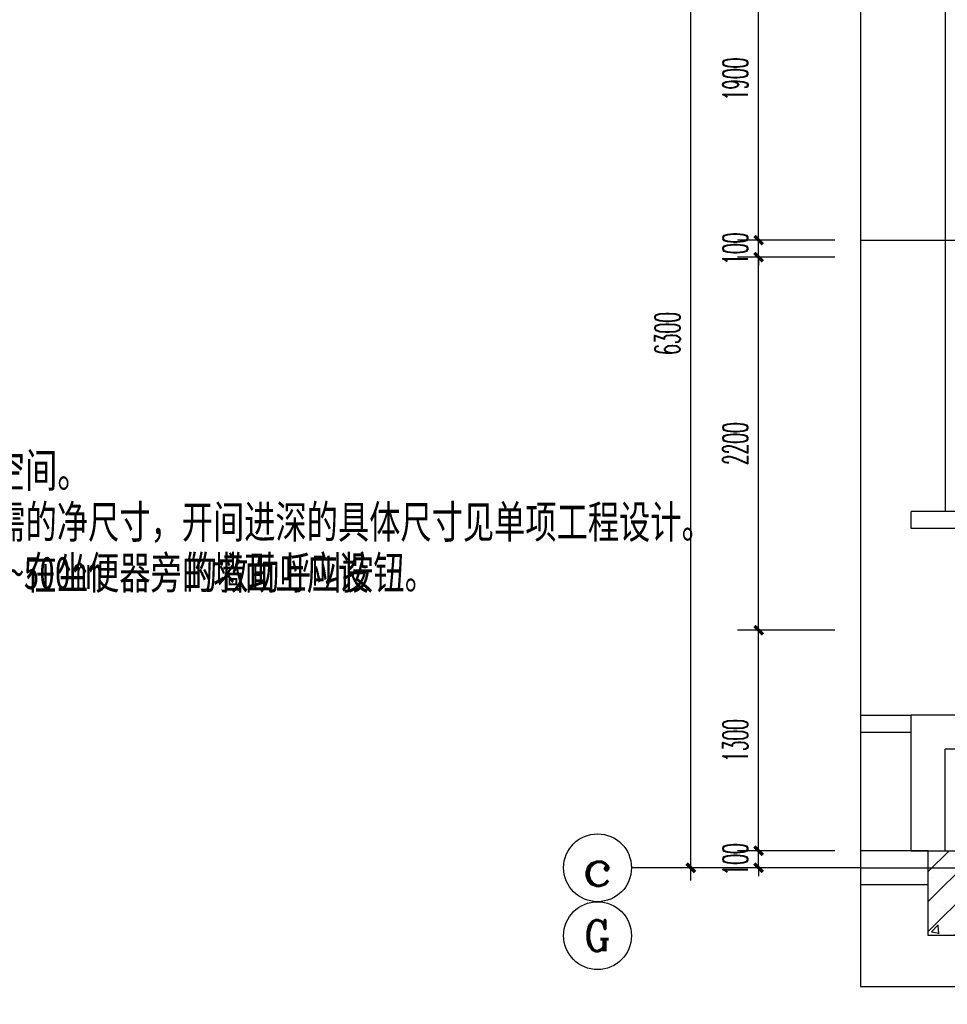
# Model space of a CAD drawing. Extents: x 1779708 to 7299578, y -1121471 to 88434.
# Tile 760 of 1056: x 6276079 to 6281549, y -962771 to -956966. Entities that reach past the tile are written whole.
import ezdxf
from ezdxf.enums import TextEntityAlignment as Align

# ---------------------------------------------------------------- set-up
doc = ezdxf.new("R2010")
doc.units = 0
doc.header["$LTSCALE"] = 1000
doc.header["$MEASUREMENT"] = 0
doc.linetypes.add('DOTE', pattern=[2.42, 2, -0.2, 0.02, -0.2])
doc.layers.get('0').update_dxf_attribs({"linetype": 'CONTINUOUS'})
doc.layers.get('Defpoints').update_dxf_attribs({"linetype": 'CONTINUOUS'})
for name, color, linetype in [('AXIS', 3, 'CONTINUOUS'), ('AXIS_TEXT', 7, 'CONTINUOUS'), ('DIM_SYMB', 3, 'CONTINUOUS'), ('DOTE', 1, 'DOTE'), ('PUB_DIM', 3, 'CONTINUOUS'), ('WALL', 255, 'CONTINUOUS'), ('填充细线', 8, 'CONTINUOUS'), ('房间名称、编号', 7, 'CONTINUOUS'), ('栏杆', 6, 'CONTINUOUS'), ('看线', 3, 'CONTINUOUS')]:
    doc.layers.add(name, color=color, linetype=linetype)
doc.styles.add('_TCH_AXIS', font='COMPLEX', dxfattribs={"bigfont": 'GBCBIG'})
doc.styles.add('_TCH_DIM_T3', font='SIMPLEX.shx', dxfattribs={"width": 0.494118, "bigfont": 'GBCBIG.shx'})
doc.styles.add('COMPLEX', font='COMPLEX')
doc.styles.add('仿宋', font='txt', dxfattribs={"width": 0.7})
doc.dimstyles.new('_TCH_ARCH&&50', dxfattribs={"dimtxt": 148.75, "dimasz": 50, "dimexe": 125, "dimexo": 150, "dimgap": 63.125, "dimtad": 1, "dimdec": 0, "dimzin": 0, "dimdsep": 46, "dimtxsty": '_TCH_DIM_T3', "dimblk": 'ARCHTICK', "dimcen": 0.09, "dimdle": 75, "dimclrt": 7, "dimazin": 2, "dimtfac": 1, "dimtdec": 0, "dimtix": 1, "dimtmove": 2, "dimatfit": 3, "dimfxl": 250, "dimtolj": 1, "dimtzin": 0, "dimarcsym": 0})

# ---------------------------------------------------------------- blocks, each defined once
blk = doc.blocks.new('_ArchTick')
at = {"color": 0, "linetype": 'ByBlock', "const_width": 0.4}
blk.add_lwpolyline([(-0.5, -0.5), (0.5, 0.5)], dxfattribs=at)
blk = doc.blocks.new('*D2339')
at = {"layer": 'Defpoints', "color": 0, "transparency": 16777216}
for p in [(6280436.4, -956366), (6281036.4, -956366), (6281036.4, -958266)]:
    blk.add_point(p, dxfattribs=at)
at = {"layer": 'PUB_DIM', "color": 0, "lineweight": -2, "transparency": 16777216}
for p, q in [((6280436.4, -958341), (6280436.4, -956291)), ((6280886.4, -956366), (6280311.4, -956366)), ((6280886.4, -958266), (6280311.4, -958266))]:
    blk.add_line(p, q, dxfattribs=at)
at = {"layer": 'PUB_DIM', "color": 0, "lineweight": -2, "transparency": 16777216, "xscale": 50, "yscale": 50, "zscale": 50}
for p, rotation in [((6280436.4, -956366), 90), ((6280436.4, -958266), 270)]:
    blk.add_blockref('_ArchTick', p, dxfattribs=dict(at, rotation=rotation))
at = {"layer": 'PUB_DIM', "color": 7, "transparency": 16777216, "insert": (6280298.9, -957316), "char_height": 148.75, "attachment_point": 5, "rotation": 90, "style": '_TCH_DIM_T3'}
blk.add_mtext('\\A1;1900', dxfattribs=at)
blk = doc.blocks.new('*D2340')
at = {"layer": 'Defpoints', "color": 0, "transparency": 16777216}
for p in [(6280436.4, -958266), (6281036.4, -958266), (6281036.4, -958366)]:
    blk.add_point(p, dxfattribs=at)
at = {"layer": 'PUB_DIM', "color": 0, "lineweight": -2, "transparency": 16777216}
for p, q in [((6280436.4, -958266), (6280436.4, -958216)), ((6280886.4, -958266), (6280311.4, -958266)), ((6280436.4, -958366), (6280436.4, -958266)), ((6280886.4, -958366), (6280311.4, -958366)), ((6280436.4, -958366), (6280436.4, -958416))]:
    blk.add_line(p, q, dxfattribs=at)
at = {"layer": 'PUB_DIM', "color": 0, "lineweight": -2, "transparency": 16777216, "xscale": 50, "yscale": 50, "zscale": 50}
for p, rotation in [((6280436.4, -958266), 270), ((6280436.4, -958366), 90)]:
    blk.add_blockref('_ArchTick', p, dxfattribs=dict(at, rotation=rotation))
at = {"layer": 'PUB_DIM', "color": 7, "transparency": 16777216, "insert": (6280298.9, -958316), "char_height": 148.75, "attachment_point": 5, "rotation": 90, "style": '_TCH_DIM_T3'}
blk.add_mtext('\\A1;100', dxfattribs=at)
blk = doc.blocks.new('*D2341')
at = {"layer": 'Defpoints', "color": 0, "transparency": 16777216}
for p in [(6280436.4, -958366), (6281036.4, -958366), (6281036.4, -960565.5)]:
    blk.add_point(p, dxfattribs=at)
at = {"layer": 'PUB_DIM', "color": 0, "lineweight": -2, "transparency": 16777216}
for p, q in [((6280436.4, -960640.5), (6280436.4, -958291)), ((6280886.4, -958366), (6280311.4, -958366)), ((6280886.4, -960565.5), (6280311.4, -960565.5))]:
    blk.add_line(p, q, dxfattribs=at)
at = {"layer": 'PUB_DIM', "color": 0, "lineweight": -2, "transparency": 16777216, "xscale": 50, "yscale": 50, "zscale": 50}
for p, rotation in [((6280436.4, -958366), 90), ((6280436.4, -960565.5), 270)]:
    blk.add_blockref('_ArchTick', p, dxfattribs=dict(at, rotation=rotation))
at = {"layer": 'PUB_DIM', "color": 7, "transparency": 16777216, "insert": (6280298.9, -959465.8), "char_height": 148.75, "attachment_point": 5, "rotation": 90, "style": '_TCH_DIM_T3'}
blk.add_mtext('\\A1;2200', dxfattribs=at)
blk = doc.blocks.new('*D2342')
at = {"layer": 'Defpoints', "color": 0, "transparency": 16777216}
for p in [(6280436.4, -960565.5), (6281036.4, -960565.5), (6281036.4, -961866)]:
    blk.add_point(p, dxfattribs=at)
at = {"layer": 'PUB_DIM', "color": 0, "lineweight": -2, "transparency": 16777216}
for p, q in [((6280436.4, -961941), (6280436.4, -960490.5)), ((6280886.4, -960565.5), (6280311.4, -960565.5)), ((6280886.4, -961866), (6280311.4, -961866))]:
    blk.add_line(p, q, dxfattribs=at)
at = {"layer": 'PUB_DIM', "color": 0, "lineweight": -2, "transparency": 16777216, "xscale": 50, "yscale": 50, "zscale": 50}
for p, rotation in [((6280436.4, -960565.5), 90), ((6280436.4, -961866), 270)]:
    blk.add_blockref('_ArchTick', p, dxfattribs=dict(at, rotation=rotation))
at = {"layer": 'PUB_DIM', "color": 7, "transparency": 16777216, "insert": (6280298.9, -961215.8), "char_height": 148.75, "attachment_point": 5, "rotation": 90, "style": '_TCH_DIM_T3'}
blk.add_mtext('\\A1;1300', dxfattribs=at)
blk = doc.blocks.new('*D2343')
at = {"layer": 'Defpoints', "color": 0, "transparency": 16777216}
for p in [(6280436.4, -961866), (6281036.4, -961866), (6281036.4, -961966)]:
    blk.add_point(p, dxfattribs=at)
at = {"layer": 'PUB_DIM', "color": 0, "lineweight": -2, "transparency": 16777216}
for p, q in [((6280436.4, -961866), (6280436.4, -961816)), ((6280886.4, -961866), (6280311.4, -961866)), ((6280436.4, -961966), (6280436.4, -961866)), ((6280886.4, -961966), (6280311.4, -961966)), ((6280436.4, -961966), (6280436.4, -962016))]:
    blk.add_line(p, q, dxfattribs=at)
at = {"layer": 'PUB_DIM', "color": 0, "lineweight": -2, "transparency": 16777216, "xscale": 50, "yscale": 50, "zscale": 50}
for p, rotation in [((6280436.4, -961866), 270), ((6280436.4, -961966), 90)]:
    blk.add_blockref('_ArchTick', p, dxfattribs=dict(at, rotation=rotation))
at = {"layer": 'PUB_DIM', "color": 7, "transparency": 16777216, "insert": (6280298.9, -961916), "char_height": 148.75, "attachment_point": 5, "rotation": 90, "style": '_TCH_DIM_T3'}
blk.add_mtext('\\A1;100', dxfattribs=at)
blk = doc.blocks.new('*D2344')
at = {"layer": 'Defpoints', "color": 0, "transparency": 16777216}
for p in [(6280036.4, -955666), (6280436.4, -955666), (6280436.4, -961966)]:
    blk.add_point(p, dxfattribs=at)
at = {"layer": 'PUB_DIM', "color": 0, "lineweight": -2, "transparency": 16777216}
for p, q in [((6280036.4, -962041), (6280036.4, -955591)), ((6280286.4, -955666), (6279911.4, -955666)), ((6280286.4, -961966), (6279911.4, -961966))]:
    blk.add_line(p, q, dxfattribs=at)
at = {"layer": 'PUB_DIM', "color": 0, "lineweight": -2, "transparency": 16777216, "xscale": 50, "yscale": 50, "zscale": 50}
for p, rotation in [((6280036.4, -955666), 90), ((6280036.4, -961966), 270)]:
    blk.add_blockref('_ArchTick', p, dxfattribs=dict(at, rotation=rotation))
at = {"layer": 'PUB_DIM', "color": 7, "transparency": 16777216, "insert": (6279898.9, -958816), "char_height": 148.75, "attachment_point": 5, "rotation": 90, "style": '_TCH_DIM_T3'}
blk.add_mtext('\\A1;6300', dxfattribs=at)
blk = doc.blocks.new('_AXISO')
blk.add_circle((0, 0), 0.5)
at = {"layer": 'AXIS_TEXT', "style": 'COMPLEX', "width": 1.041667}
blk.add_attdef('A', text='', height=0.56, dxfattribs=at).set_placement((-0.25, -0.28), (0.25, -0.28), align=Align.FIT)

msp = doc.modelspace()

# ---------------------------------------------------------------- hatches: boundary and pattern name
at = {"layer": '填充细线'}
h = msp.add_hatch(dxfattribs=at)
h.set_pattern_fill('钢筋混凝土', color=256, scale=50, style=0)
h.set_pattern_definition([(45, (0, 0), (-88.3883476, 88.3883476), []), (50, (0, 0), (358.630091, -31.376067), [37.5, -412.5]), (355, (0, 0), (-69.375667, 376.096067), [30, -330]), (100.4514, (29.9, -2.6), (289.25469, 344.719771), [31.870095, -350.571056]), (46.1842, (0, 100), (533.620524, -82.759507), [56.25, -618.75]), (96.6356, (44.47, 93.1), (467.331353, 487.058935), [47.805144, -525.8565]), (351.1842, (0, 100), (467.330973, 487.0593), [45, -495]), (21, (50, 75), (298.453526, -201.309445), [37.5, -412.5]), (326, (50, 75), (121.657666, 362.575023), [30, -330]), (71.4514, (74.87, 58.22), (420.111314, 161.265248), [31.870095, -350.571056]), (37.5, (0, 0), (6.0799277, 166.446927), [0, -326, 0, -335, 0, -331.25]), (7.5, (0, 0), (131.5347687, 197.205856), [0, -191, 0, -318.5, 0, -126.25]), (327.5, (-111.5, 0), (266.911218, -11.277436), [0, -125, 0, -390, 0, -517.5]), (317.5, (-161.5, 0), (291.593085, 50.052491), [0, -162.5, 0, -259, 0, -367.5])])
h.paths.add_polyline_path([(6281436.4, -961866), (6281936.4, -961866), (6281936.4, -962366), (6281436.4, -962366)])

# ---------------------------------------------------------------- linework, layer by layer
at = {"layer": 'AXIS'}
msp.add_line((6281036.4, -961966), (6279686.4, -961966), dxfattribs=at)
msp.add_circle((6279486.4, -962366), 200, dxfattribs=at)
at = {"layer": 'DIM_SYMB'}
for points in [[(6281036.4, -948066), (6281036.4, -955309.8), (6281141.4, -955348), (6280931.4, -955385), (6281036.4, -955422.3), (6281036.4, -962666)], [(6281036.4, -962666), (6285930.1, -962666), (6285968.4, -962561), (6286005.4, -962771), (6286042.6, -962666), (6290936.4, -962666)]]:
    msp.add_lwpolyline(points, dxfattribs=at)
at = {"layer": 'DOTE'}
for p, q in [((6281036.4, -958266), (6290936.4, -958266)), ((6281036.4, -961966), (6290936.4, -961966))]:
    msp.add_line(p, q, dxfattribs=at)
at = {"layer": 'WALL'}
for p, q in [((6281636.4, -959866), (6281336.4, -959866)), ((6281336.4, -959966), (6281336.4, -959866)), ((6281636.4, -959966), (6281336.4, -959966)), ((6281336.4, -961866), (6281336.4, -961066)), ((6281636.4, -961066), (6281336.4, -961066)), ((6281536.4, -961866), (6281536.4, -961266)), ((6281636.4, -961266), (6281536.4, -961266)), ((6281436.4, -961866), (6281036.4, -961866)), ((6281336.4, -961866), (6281536.4, -961866)), ((6281436.4, -962066), (6281436.4, -961866)), ((6281436.4, -962066), (6281036.4, -962066))]:
    msp.add_line(p, q, dxfattribs=at)
msp.add_lwpolyline([(6281436.4, -961866), (6281936.4, -961866), (6281936.4, -962366), (6281436.4, -962366)], close=True, dxfattribs=at)
at = {"layer": '栏杆'}
for p, q in [((6281036.4, -961066), (6281336.4, -961066)), ((6281036.4, -961166), (6281336.4, -961166))]:
    msp.add_line(p, q, dxfattribs=at)
at = {"layer": '看线', "color": 190}
msp.add_line((6281536.4, -950866), (6281536.4, -959866), dxfattribs=at)

# ---------------------------------------------------------------- block references
at = {"layer": 'AXIS'}
ref = msp.add_blockref('_AXISO', (6279486.4, -961966), dxfattribs=dict(at, xscale=400, yscale=400, zscale=400))
ref.add_attrib('A', 'c', dxfattribs={"layer": 'AXIS_TEXT', "height": 212.6, "style": '_TCH_AXIS', "width": 1.384615}).set_placement((6279395.3, -962072.3), (6279577.5, -962072.3), align=Align.FIT)

# ---------------------------------------------------------------- texts
at = {"layer": 'AXIS_TEXT', "color": 7, "style": '_TCH_AXIS'}
msp.add_text('G', height=182.2, dxfattribs=at).set_placement((6279408.3, -962457.1), (6279564.5, -962457.1), align=Align.FIT)
at = {"layer": '房间名称、编号', "style": '仿宋', "width": 0.7}
for s, height, p in [('的活动空间。', 200, (6275345.9, -959723.2)), ('本图所示尺寸为设计选用时应保证所需的净尺寸，开间进深的具体尺寸见单项工程设计。', 192.908, (6272982.5, -960023.2)), ('卫生间应采用门外可紧急开启的门锁，在坐便器旁的墙面上应设', 192.908, (6272982.5, -960323.2)), ('400~500mm', 192.91, (6275734.9, -960323.2)), ('的救助呼叫按钮。', 192.91, (6277059.5, -960323.2))]:
    msp.add_text(s, height=height, dxfattribs=at).set_placement(p)

# ---------------------------------------------------------------- dimensions: what is measured, and where the dimension line sits
at = {"layer": 'PUB_DIM'}
for p1, p2, distance, picture, middle in [((6280436.4, -961966), (6280436.4, -955666), 400, '*D2344', (6279898.9, -958816)), ((6281036.4, -958266), (6281036.4, -956366), 600, '*D2339', (6280298.9, -957316)), ((6281036.4, -958366), (6281036.4, -958266), 600, '*D2340', (6280298.9, -958316)), ((6281036.38402, -960565.53248), (6281036.38402, -958366.03247), 600, '*D2341', (6280298.88402, -959465.78247)), ((6281036.38402, -961866.03247), (6281036.38402, -960565.53248), 600, '*D2342', (6280298.88402, -961215.78248)), ((6281036.4, -961966), (6281036.4, -961866), 600, '*D2343', (6280298.9, -961916))]:
    dim = msp.add_aligned_dim(p1=p1, p2=p2, distance=distance, dimstyle='_TCH_ARCH&&50', dxfattribs=at)
    dim.commit()
    dim.dimension.update_dxf_attribs({"geometry": picture, "text_midpoint": middle})

doc.saveas('drawing.dxf')
